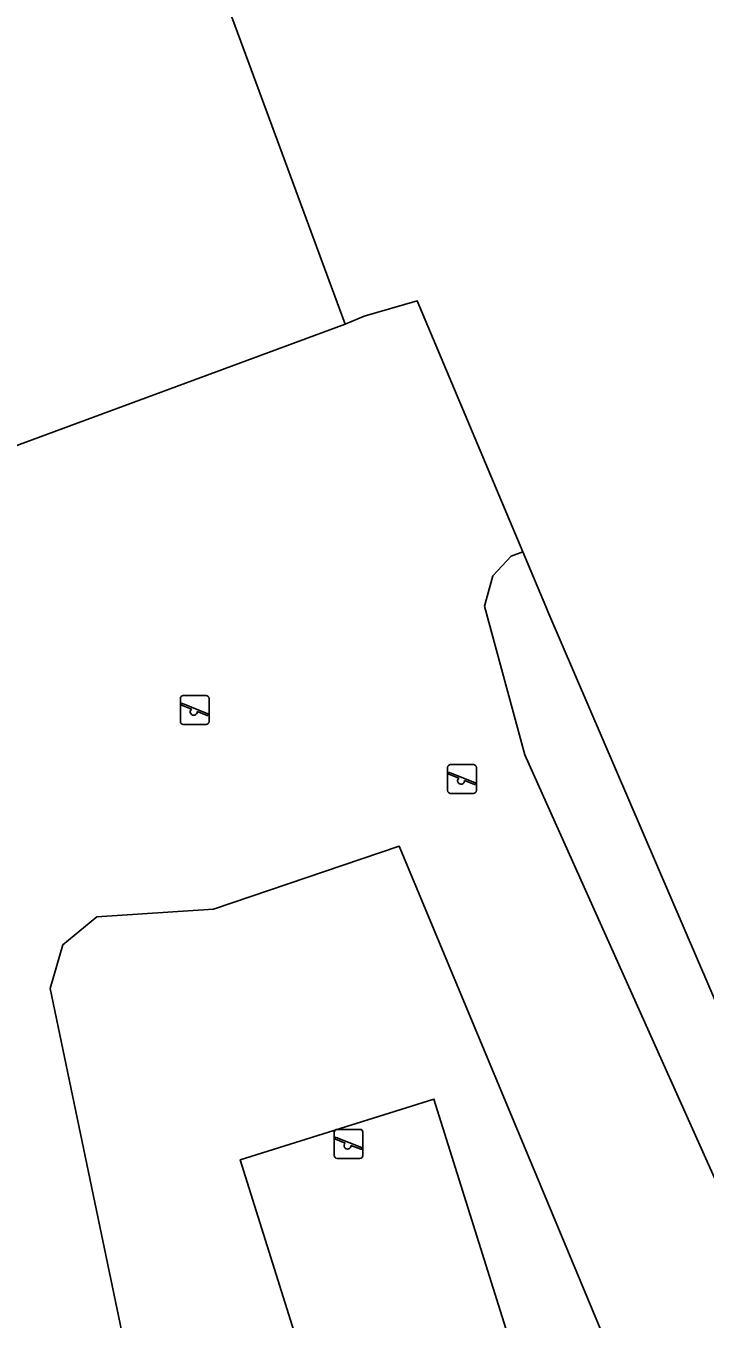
# Model space of a CAD drawing. Extents: x 159371 to 159986, y 382987 to 383597.
# Drawn here: x 159594.32 to 159617.77, y 383388.85 to 383433.49 of the extents above; entities that cross this region are included whole.
import ezdxf

# ---------------------------------------------------------------- set-up
doc = ezdxf.new("R2010")
doc.units = 0
for name, color, linetype in [('IMGEO_Erf', 7, 'Continuous'), ('IMGEO_Groenvoorziening', 7, 'Continuous'), ('IMGEO_Hek', 7, 'Continuous'), ('IMGEO_Muur', 7, 'Continuous'), ('IMGEO_Pand', 7, 'Continuous'), ('IMGEO_Speelvoorziening', 7, 'Continuous'), ('IMGEO_Terreindeel_zand', 7, 'Continuous')]:
    doc.layers.add(name, color=color, linetype=linetype)

msp = doc.modelspace()

# ---------------------------------------------------------------- linework, layer by layer
at = {"layer": 'IMGEO_Erf'}
msp.add_lwpolyline([(159622.069, 383448.373), (159599.274, 383439.635), (159600.198, 383437.135), (159605.347, 383423.196), (159605.995, 383423.473), (159607.834, 383424), (159611.475, 383415.328), (159612.266, 383413.443), (159612.339, 383413.269), (159618.88, 383398.057)], dxfattribs=at)
at = {"layer": 'IMGEO_Groenvoorziening'}
for points in [[(159623.022, 383388.189), (159620.974, 383393.193), (159620.303, 383394.223), (159618.88, 383398.057), (159612.339, 383413.269), (159612.266, 383413.443), (159611.475, 383415.328), (159611.07, 383415.18), (159610.436, 383414.51), (159610.148, 383413.453), (159611.546, 383408.324), (159621.725, 383385.615)], [(159616.249, 383383.471), (159607.205, 383405.179), (159600.796, 383403.003), (159596.774, 383402.729), (159595.598, 383401.77), (159595.166, 383400.263), (159597.752, 383387.858)]]:
    msp.add_lwpolyline(points, dxfattribs=at)
for points in [[(159608.405, 383396.445), (159601.726, 383394.35), (159608.672, 383372.204), (159615.352, 383374.299)], [(159615.352, 383374.299), (159608.672, 383372.204), (159601.726, 383394.35), (159608.405, 383396.445)]]:
    msp.add_lwpolyline(points, close=True, dxfattribs=at)
at = {"layer": 'IMGEO_Hek'}
msp.add_lwpolyline([(159605.347, 383423.196), (159605.995, 383423.473), (159607.834, 383424), (159611.475, 383415.328), (159612.266, 383413.443)], dxfattribs=at)
at = {"layer": 'IMGEO_Muur'}
msp.add_lwpolyline([(159618.88, 383398.057), (159612.339, 383413.269), (159612.266, 383413.443)], dxfattribs=at)
at = {"layer": 'IMGEO_Pand'}
msp.add_lwpolyline([(159600.198, 383437.135), (159599.274, 383439.635), (159598.465, 383441.825), (159594.504, 383440.339), (159593.71, 383442.455), (159588.349, 383440.443), (159589.143, 383438.327), (159587.027, 383437.535), (159577.192, 383433.853), (159577.449, 383433.158), (159578.925, 383429.163), (159580.009, 383426.225), (159580.107, 383425.961), (159583.6, 383416.51), (159584.038, 383415.324), (159605.347, 383423.196)], close=True, dxfattribs=at)
at = {"layer": 'IMGEO_Speelvoorziening'}
for p, q in [((159599.657, 383409.474), (159599.657, 383410.274)), ((159599.657, 383410.274), (159599.657, 383409.474)), ((159599.757, 383410.374), (159600.547, 383410.374)), ((159600.547, 383410.374), (159599.757, 383410.374)), ((159600.647, 383410.274), (159600.647, 383409.474)), ((159600.647, 383409.474), (159600.647, 383410.274)), ((159600.04, 383409.902), (159599.701, 383410.039)), ((159599.726, 383410.099), (159600.602, 383409.746)), ((159600.578, 383409.686), (159600.238, 383409.823)), ((159600.547, 383409.374), (159599.757, 383409.374)), ((159599.757, 383409.374), (159600.547, 383409.374)), ((159608.982, 383407.993), (159609.772, 383407.993)), ((159609.772, 383407.993), (159608.982, 383407.993)), ((159608.882, 383407.093), (159608.882, 383407.893)), ((159608.882, 383407.893), (159608.882, 383407.093)), ((159609.265, 383407.521), (159608.926, 383407.658)), ((159608.951, 383407.718), (159609.827, 383407.365)), ((159609.872, 383407.893), (159609.872, 383407.093)), ((159609.872, 383407.093), (159609.872, 383407.893)), ((159609.803, 383407.305), (159609.463, 383407.442)), ((159609.772, 383406.993), (159608.982, 383406.993)), ((159608.982, 383406.993), (159609.772, 383406.993)), ((159604.965, 383394.498), (159604.965, 383395.298)), ((159604.965, 383395.298), (159604.965, 383394.498)), ((159605.348, 383394.926), (159605.009, 383395.063)), ((159605.034, 383395.123), (159605.91, 383394.77)), ((159605.065, 383395.398), (159605.855, 383395.398)), ((159605.855, 383395.398), (159605.065, 383395.398)), ((159605.955, 383395.298), (159605.955, 383394.498)), ((159605.955, 383394.498), (159605.955, 383395.298)), ((159605.886, 383394.71), (159605.546, 383394.847)), ((159605.855, 383394.398), (159605.065, 383394.398)), ((159605.065, 383394.398), (159605.855, 383394.398))]:
    msp.add_line(p, q, dxfattribs=at)
for centre, radius, start, end in [((159599.757, 383410.274), 0.1, 90, 180), ((159599.757, 383410.274), 0.1, 90, 180), ((159600.547, 383410.274), 0.1, 0, 90), ((159600.547, 383410.274), 0.1, 360, 90), ((159599.714, 383410.069), 0.0327, 68.078, 248.078), ((159600.119, 383409.812), 0.12, 130.9928, 5.1632), ((159599.757, 383409.474), 0.1, 180, 270), ((159599.757, 383409.474), 0.1, 180, 270), ((159600.547, 383409.474), 0.1, 270, 0), ((159600.547, 383409.474), 0.1, 270, 0), ((159600.59, 383409.716), 0.0327, 248.078, 68.078), ((159608.982, 383407.893), 0.1, 90, 180), ((159608.982, 383407.893), 0.1, 90, 180), ((159609.772, 383407.893), 0.1, 0, 90), ((159609.772, 383407.893), 0.1, 360, 90), ((159608.939, 383407.688), 0.0327, 68.078, 248.078), ((159608.982, 383407.093), 0.1, 180, 270), ((159608.982, 383407.093), 0.1, 180, 270), ((159609.344, 383407.431), 0.12, 130.9928, 5.1632), ((159609.772, 383407.093), 0.1, 270, 0), ((159609.772, 383407.093), 0.1, 270, 0), ((159609.815, 383407.335), 0.0327, 248.078, 68.078), ((159605.065, 383395.298), 0.1, 90, 180), ((159605.065, 383395.298), 0.1, 90, 180), ((159605.022, 383395.093), 0.0327, 68.078, 248.078), ((159605.855, 383395.298), 0.1, 0, 90), ((159605.855, 383395.298), 0.1, 360, 90), ((159605.427, 383394.836), 0.12, 130.9928, 5.1632), ((159605.898, 383394.74), 0.0327, 248.078, 68.078), ((159605.065, 383394.498), 0.1, 180, 270), ((159605.065, 383394.498), 0.1, 180, 270), ((159605.855, 383394.498), 0.1, 270, 0), ((159605.855, 383394.498), 0.1, 270, 0)]:
    msp.add_arc(centre, radius, start, end, dxfattribs=at)
at = {"layer": 'IMGEO_Terreindeel_zand'}
for points in [[(159621.725, 383385.615), (159611.546, 383408.324), (159610.148, 383413.453), (159610.436, 383414.51), (159611.07, 383415.18), (159611.475, 383415.328), (159607.834, 383424), (159605.995, 383423.473), (159605.347, 383423.196), (159584.038, 383415.324), (159584.57, 383414.863), (159586.465, 383409.556), (159582.965, 383408.3), (159582.503, 383406.079), (159585.292, 383397.557), (159585.332, 383397.435), (159587.177, 383391.845), (159593.81, 383371.837)], [(159597.752, 383387.858), (159595.166, 383400.263), (159595.598, 383401.77), (159596.774, 383402.729), (159600.796, 383403.003), (159607.205, 383405.179), (159616.249, 383383.471)]]:
    msp.add_lwpolyline(points, dxfattribs=at)

doc.saveas('drawing.dxf')
